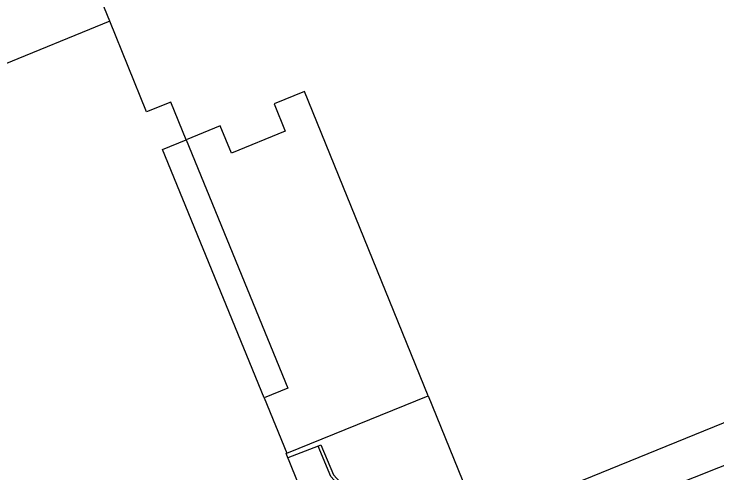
# Model space of a CAD drawing. Extents: x 122462 to 123306, y 485548 to 486417.
# Drawn here: x 122810 to 122880.1, y 485636.8 to 485682.5 of the extents above; entities that cross this region are included whole.
import ezdxf

# ---------------------------------------------------------------- set-up
doc = ezdxf.new("R2010")
doc.units = 0
for name, color, linetype in [('Level 1', 7, 'Continuous'), ('Level 21', 7, 'Continuous'), ('Level 23', 7, 'Continuous'), ('Level 4', 7, 'Continuous'), ('Level 5', 7, 'Continuous')]:
    doc.layers.add(name, color=color, linetype=linetype)

msp = doc.modelspace()

# ---------------------------------------------------------------- linework, layer by layer
at = {"layer": 'Level 1'}
msp.add_line((122837.174, 485638.754), (122851.264, 485644.477), dxfattribs=at)
for points in [[(122851.264, 485644.477), (122856.38, 485631.907), (122881.596, 485642.151)], [(122840.133, 485626.873), (122841.664, 485627.495), (122837.099, 485638.724), (122837.174, 485638.754)]]:
    msp.add_lwpolyline(points, dxfattribs=at)
at = {"layer": 'Level 21'}
msp.add_lwpolyline([(122840.3, 485639.469), (122840.577, 485639.584), (122841.817, 485636.603), (122849.972, 485627.671), (122849.75, 485627.469), (122841.56, 485636.439), (122840.3, 485639.469)], dxfattribs=at)
at = {"layer": 'Level 23'}
msp.add_line((122840.3, 485639.469), (122837.278, 485638.288), dxfattribs=at)
msp.add_lwpolyline([(122971.561, 485673.585), (122946.958, 485663.819), (122842.054, 485622.179)], dxfattribs=at)
at = {"layer": 'Level 4'}
for points in [[(122819.535, 485681.799), (122816.684, 485688.811), (122809.896, 485686.051), (122802.943, 485703.151)], [(122827.146, 485669.998), (122825.617, 485673.747), (122823.203, 485672.779), (122819.535, 485681.799)], [(122851.264, 485644.477), (122838.952, 485674.79), (122835.928, 485673.564), (122837.023, 485670.85), (122831.648, 485668.655), (122830.534, 485671.382), (122827.146, 485669.998)]]:
    msp.add_lwpolyline(points, dxfattribs=at)
at = {"layer": 'Level 5'}
for p, q in [((122819.535, 485681.799), (122796.999, 485672.634)), ((122834.915, 485644.276), (122837.174, 485638.754))]:
    msp.add_line(p, q, dxfattribs=at)
for points in [[(122834.915, 485644.276), (122824.785, 485669.033), (122827.146, 485669.998)], [(122827.146, 485669.998), (122837.276, 485645.241), (122834.915, 485644.276)]]:
    msp.add_lwpolyline(points, dxfattribs=at)

doc.saveas('drawing.dxf')
